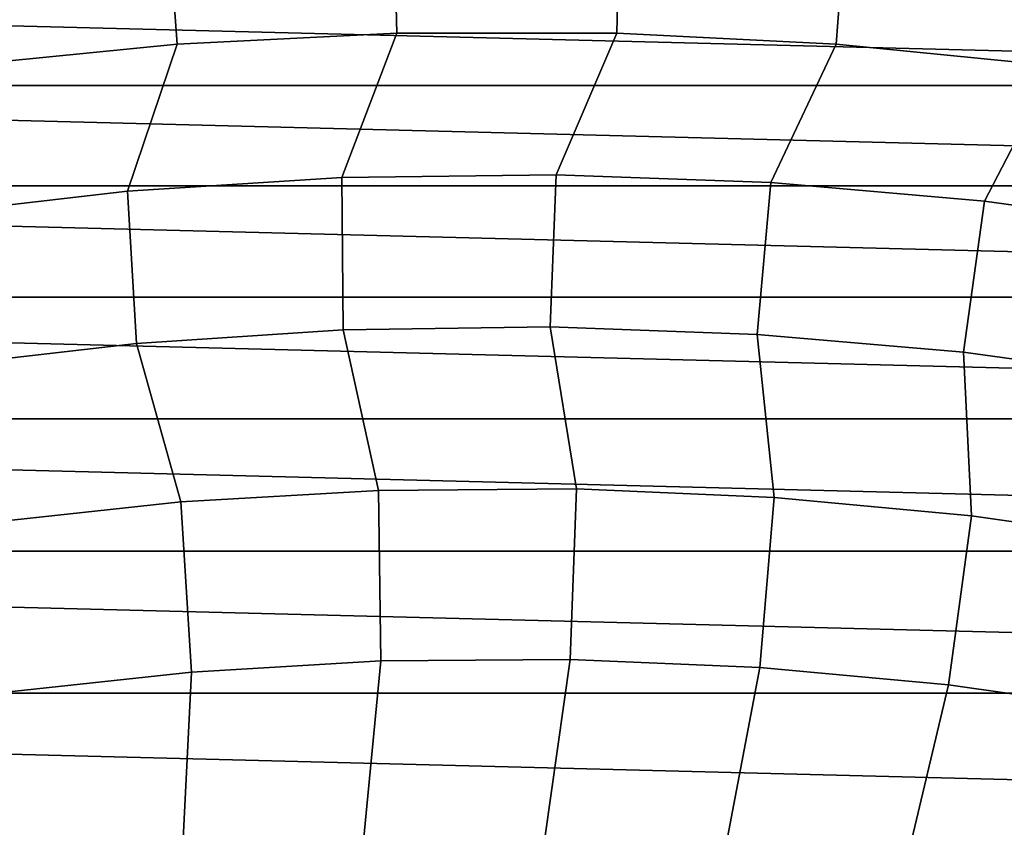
# Model space of a CAD drawing. Header units: metres. Extents: x -248 to 28, y -28 to 28.
# Tile 483 of 507: x -2.72 to 2.78, y 20.21 to 24.72. Entities that reach past the tile are written whole.
import ezdxf

# ---------------------------------------------------------------- set-up
doc = ezdxf.new("R2010")
doc.units = ezdxf.units.M
doc.layers.add('solid_10_061_053_XXX', color=7, linetype='CONTINUOUS')

msp = doc.modelspace()

# ---------------------------------------------------------------- linework, layer by layer
at = {"layer": 'solid_10_061_053_XXX'}
for points in [[(-0.633096, 25.386351, 137.162735), (-1.897714, 25.323236, 137.162735), (-1.842286, 24.583601, 138.351929), (-0.614605, 24.644873, 138.351929)], [(0.633096, 25.386351, 137.162735), (-0.633096, 25.386351, 137.162735), (-0.614605, 24.644873, 138.351929), (0.614605, 24.644873, 138.351929)], [(1.897714, 25.323236, 137.162735), (0.633096, 25.386351, 137.162735), (0.614605, 24.644873, 138.351929), (1.842286, 24.583601, 138.351929)], [(-1.897714, 25.323236, 137.162735), (-3.157614, 25.197165, 137.162735), (-3.065387, 24.461212, 138.351929), (-1.842286, 24.583601, 138.351929)], [(3.157614, 25.197165, 137.162735), (1.897714, 25.323236, 137.162735), (1.842286, 24.583601, 138.351929), (3.065387, 24.461212, 138.351929)], [(-10.450531, 24.352337, -9.8), (-9.203667, 24.850403, -9.8), (10.450436, 24.352379, -9.8)], [(-9.203667, 24.850403, -9.8), (9.203569, 24.850439, -9.8), (10.450436, 24.352379, -9.8)], [(-0.614605, 24.644873, 138.351929), (-1.842286, 24.583601, 138.351929), (-2.12005, 23.76079, 139.504547), (-0.922788, 23.837328, 139.504547)], [(0.614605, 24.644873, 138.351929), (-0.614605, 24.644873, 138.351929), (-0.922788, 23.837328, 139.504547), (0.276809, 23.853577, 139.504547)], [(1.842286, 24.583601, 138.351929), (0.614605, 24.644873, 138.351929), (0.276809, 23.853577, 139.504547), (1.475705, 23.809494, 139.504547)], [(-1.842286, 24.583601, 138.351929), (-3.065387, 24.461212, 138.351929), (-3.31195, 23.624155, 139.504547), (-2.12005, 23.76079, 139.504547)], [(3.065387, 24.461212, 138.351929), (1.842286, 24.583601, 138.351929), (1.475705, 23.809494, 139.504547), (2.670869, 23.705193, 139.504547)], [(4.280868, 24.278008, 138.351929), (3.065387, 24.461212, 138.351929), (2.670869, 23.705193, 139.504547), (3.859277, 23.540937, 139.504547)], [(-11.67055, 23.791765, -9.8), (-10.450531, 24.352337, -9.8), (11.670457, 23.791811, -9.8)], [(-10.450531, 24.352337, -9.8), (10.450436, 24.352379, -9.8), (11.670457, 23.791811, -9.8)], [(0.276809, 23.853577, 139.504547), (-0.922788, 23.837328, 139.504547), (-0.914633, 22.985794, 140.617996), (0.242917, 23.002701, 140.617996)], [(1.475705, 23.809494, 139.504547), (0.276809, 23.853577, 139.504547), (0.242917, 23.002701, 140.617996), (1.399851, 22.961353, 140.617996)], [(-12.860599, 23.170126, -9.8), (-11.67055, 23.791765, -9.8), (12.860509, 23.170177, -9.8)], [(-11.67055, 23.791765, -9.8), (11.670457, 23.791811, -9.8), (12.860509, 23.170177, -9.8)], [(-0.922788, 23.837328, 139.504547), (-2.12005, 23.76079, 139.504547), (-2.069866, 22.910673, 140.617996), (-0.914633, 22.985794, 140.617996)], [(2.670869, 23.705193, 139.504547), (1.475705, 23.809494, 139.504547), (1.399851, 22.961353, 140.617996), (2.55324, 22.861851, 140.617996)], [(-2.12005, 23.76079, 139.504547), (-3.31195, 23.624155, 139.504547), (-3.219857, 22.777529, 140.617996), (-2.069866, 22.910673, 140.617996)], [(3.859277, 23.540937, 139.504547), (2.670869, 23.705193, 139.504547), (2.55324, 22.861851, 140.617996), (3.700163, 22.704451, 140.617996)], [(-14.017624, 22.489017, -9.8), (-12.860599, 23.170126, -9.8), (14.017536, 22.489073, -9.8)], [(-12.860599, 23.170126, -9.8), (12.860509, 23.170177, -9.8), (14.017536, 22.489073, -9.8)], [(-2.069866, 22.910673, 140.617996), (-1.822779, 22.025566, 141.689758), (-0.717429, 22.089214, 141.689758), (-0.914633, 22.985794, 140.617996)], [(-0.914633, 22.985794, 140.617996), (-0.717429, 22.089214, 141.689758), (0.389722, 22.097425, 141.689758), (0.242917, 23.002701, 140.617996)], [(0.242917, 23.002701, 140.617996), (0.389722, 22.097425, 141.689758), (1.495895, 22.050179, 141.689758), (1.399851, 22.961353, 140.617996)], [(1.399851, 22.961353, 140.617996), (1.495895, 22.050179, 141.689758), (2.598314, 21.947594, 141.689758), (2.55324, 22.861851, 140.617996)], [(-3.219857, 22.777529, 140.617996), (-2.923555, 21.906641, 141.689758), (-1.822779, 22.025566, 141.689758), (-2.069866, 22.910673, 140.617996)], [(2.55324, 22.861851, 140.617996), (2.598314, 21.947594, 141.689758), (3.694211, 21.789927, 141.689758), (3.700163, 22.704451, 140.617996)], [(-15.138659, 21.750189, -9.8), (-14.017624, 22.489017, -9.8), (15.138575, 21.750248, -9.8)], [(-14.017624, 22.489017, -9.8), (14.017536, 22.489073, -9.8), (15.138575, 21.750248, -9.8)], [(-0.717429, 22.089214, 141.689758), (-1.822779, 22.025566, 141.689758), (-1.763167, 21.074226, 142.717407), (-0.704958, 21.136103, 142.717407)], [(0.389722, 22.097425, 141.689758), (-0.717429, 22.089214, 141.689758), (-0.704958, 21.136103, 142.717407), (0.355021, 21.144875, 142.717407)], [(1.495895, 22.050179, 141.689758), (0.389722, 22.097425, 141.689758), (0.355021, 21.144875, 142.717407), (1.414109, 21.100523, 142.717407)], [(-1.822779, 22.025566, 141.689758), (-2.923555, 21.906641, 141.689758), (-2.816945, 20.959404, 142.717407), (-1.763167, 21.074226, 142.717407)], [(2.598314, 21.947594, 141.689758), (1.495895, 22.050179, 141.689758), (1.414109, 21.100523, 142.717407), (2.469644, 21.003159, 142.717407)], [(3.694211, 21.789927, 141.689758), (2.598314, 21.947594, 141.689758), (2.469644, 21.003159, 142.717407), (3.518974, 20.853024, 142.717407)], [(-16.220831, 20.955532, -9.8), (-15.138659, 21.750189, -9.8), (16.220751, 20.955595, -9.8)], [(-15.138659, 21.750189, -9.8), (15.138575, 21.750248, -9.8), (16.220751, 20.955595, -9.8)], [(0.355021, 21.144875, 142.717407), (-0.704958, 21.136103, 142.717407), (-0.80104, 20.131184, 143.698639), (0.212753, 20.14599, 143.698639)], [(1.414109, 21.100523, 142.717407), (0.355021, 21.144875, 142.717407), (0.212753, 20.14599, 143.698639), (1.226007, 20.109776, 143.698639)], [(-0.704958, 21.136103, 142.717407), (-1.763167, 21.074226, 142.717407), (-1.812805, 20.065392, 143.698639), (-0.80104, 20.131184, 143.698639)], [(2.469644, 21.003159, 142.717407), (1.414109, 21.100523, 142.717407), (1.226007, 20.109776, 143.698639), (2.236156, 20.022633, 143.698639)], [(-1.763167, 21.074226, 142.717407), (-2.816945, 20.959404, 142.717407), (-2.819978, 19.948782, 143.698639), (-1.812805, 20.065392, 143.698639)], [(3.518974, 20.853024, 142.717407), (2.469644, 21.003159, 142.717407), (2.236156, 20.022633, 143.698639), (3.240642, 19.884779, 143.698639)], [(-17.261364, 20.10709, -9.8), (-16.220831, 20.955532, -9.8), (17.261286, 20.107157, -9.8)], [(-16.220831, 20.955532, -9.8), (16.220751, 20.955595, -9.8), (17.261286, 20.107157, -9.8)]]:
    msp.add_3dface(points, dxfattribs=at)

doc.saveas('drawing.dxf')
